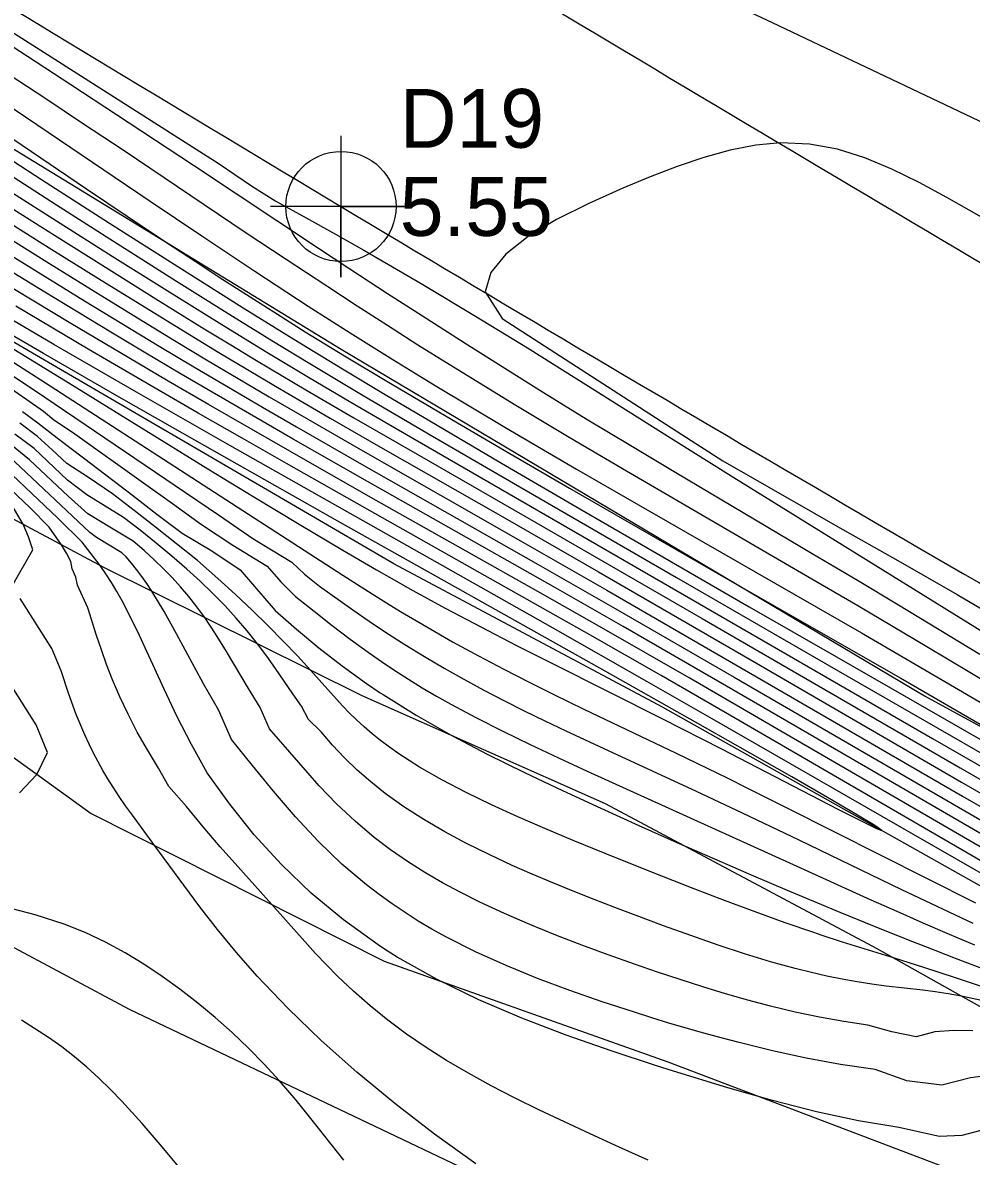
# Model space of a CAD drawing. Extents: x 2356077 to 2359823, y 225951 to 227822.
# Drawn here: x 2357980.65 to 2358020.99, y 226412.59 to 226460.82 of the extents above; entities that cross this region are included whole.
import ezdxf

# ---------------------------------------------------------------- set-up
doc = ezdxf.new("R2010")
doc.units = 0
for name, color, linetype in [('DTM Contours Major', 7, 'Continuous'), ('DTM Contours Minor', 7, 'Continuous'), ('Exist DTM Breakline', 7, 'Continuous'), ('Exist DTM Breakline Underwater', 7, 'Continuous'), ('Exist DTM Crownline', 7, 'Continuous'), ('Exist Roads EOP', 7, 'Continuous'), ('Exist Roads EOP Cogo Elevation', 7, 'Continuous'), ('Exist Roads EOP Cogo Number', 7, 'Continuous'), ('Exist Roads EOP Cogo Point CELL', 7, 'Continuous'), ('PH Exist DTM Breakline', 7, 'Continuous')]:
    doc.layers.add(name, color=color, linetype=linetype)

msp = doc.modelspace()

# ---------------------------------------------------------------- linework, layer by layer
at = {"layer": 'DTM Contours Major'}
for points in [[(2357980.081, 226458.61), (2357981.637, 226457.588), (2357983.204, 226456.55), (2357984.921, 226455.405), (2357990.122, 226451.915), (2357991.858, 226450.758), (2357993.587, 226449.618), (2357994.873, 226448.78), (2357996.162, 226447.949), (2357997.465, 226447.121), (2357998.791, 226446.289), (2358000.149, 226445.449), (2358001.551, 226444.595), (2358003.892, 226443.192), (2358006.325, 226441.757), (2358008.811, 226440.305), (2358013.77, 226437.42), (2358016.162, 226436.02), (2358019.106, 226434.278), (2358024.798, 226430.877)], [(2358023.648, 226425.011), (2358010.585, 226432.595), (2358006.19, 226435.128), (2358003.317, 226436.77), (2357995.312, 226441.302), (2357992.159, 226443.102), (2357990.57, 226444.018), (2357988.98, 226444.943), (2357987.394, 226445.873), (2357985.82, 226446.806), (2357984.398, 226447.658), (2357981.592, 226449.36), (2357974.617, 226453.619)], [(2357979.755, 226453.883), (2357982.091, 226452.392), (2357984.462, 226450.888), (2357986.793, 226449.422), (2357989.008, 226448.047), (2357990.967, 226446.851), (2357992.813, 226445.743), (2357994.609, 226444.682), (2357996.981, 226443.301), (2358019.347, 226430.368), (2358023.704, 226427.861)], [(2357980.641, 226444.285), (2357981.299, 226443.792), (2357981.93, 226443.301), (2357982.598, 226442.791), (2357983.302, 226442.266), (2357985.321, 226440.718), (2357986.36, 226439.911), (2357987.439, 226439.104), (2357988.698, 226438.349), (2357989.904, 226437.538), (2357991.39, 226435.808), (2357992.292, 226435.012), (2357993.251, 226434.228), (2357994.242, 226433.458), (2357995.277, 226432.708), (2357995.861, 226432.311), (2357995.98, 226432.232), (2357997.387, 226431.354), (2357998.87, 226430.511), (2358000.411, 226429.7), (2358001.996, 226428.914), (2358003.61, 226428.15), (2358005.236, 226427.402), (2358006.86, 226426.667), (2358008.473, 226425.948), (2358010.068, 226425.247), (2358011.635, 226424.567), (2358013.167, 226423.913), (2358015.4, 226422.977), (2358016.862, 226422.379), (2358018.313, 226421.799), (2358019.043, 226421.513), (2358020.308, 226421.026), (2358024.234, 226419.535)], [(2358021.395, 226413.686), (2358020.587, 226413.483), (2358019.644, 226413.44), (2358017.907, 226413.816), (2358016.201, 226414.096), (2358014.406, 226414.486), (2358012.543, 226414.965), (2358010.634, 226415.511), (2358008.336, 226416.216), (2358007.611, 226416.446), (2358005.684, 226417.076), (2358003.768, 226417.745), (2358001.883, 226418.465), (2358000.046, 226419.25), (2357998.274, 226420.112), (2357996.586, 226421.066), (2357996.039, 226421.41), (2357995.77, 226421.587), (2357994.297, 226422.645), (2357992.923, 226423.787), (2357991.654, 226425), (2357990.498, 226426.268), (2357989.461, 226427.577), (2357988.5, 226428.911), (2357987.827, 226430.109), (2357987.229, 226431.295), (2357986.666, 226432.472), (2357985.622, 226434.745), (2357985.094, 226435.818), (2357984.88, 226436.221), (2357984.658, 226436.618), (2357984.425, 226437.009), (2357984.196, 226437.368), (2357983.953, 226437.725), (2357983.186, 226438.723), (2357982.149, 226439.746), (2357979.083, 226442.636)]]:
    msp.add_lwpolyline(points, dxfattribs=at)
at = {"layer": 'DTM Contours Minor'}
for points in [[(2358021.883, 226456.374), (2358012.54, 226460.808), (2358010.219, 226461.916), (2358007.939, 226463.015), (2358005.075, 226464.412), (2358002.216, 226465.823), (2357999.272, 226467.289), (2357996.618, 226468.616), (2357993.908, 226469.977), (2357991.219, 226471.337), (2357988.624, 226472.659), (2357986.201, 226473.909), (2357984.023, 226475.05), (2357982.028, 226476.105), (2357981.421, 226476.416), (2357980.835, 226476.705), (2357980.265, 226476.971)], [(2357967.222, 226468.703), (2357988.965, 226454.839), (2357989.673, 226454.365), (2357990.425, 226453.852), (2357991.414, 226453.228), (2357992.708, 226452.519), (2357993.952, 226451.827), (2357995.155, 226451.148), (2357997.601, 226449.728), (2357999.916, 226448.34), (2358002.115, 226446.987), (2358004.218, 226445.67), (2358008.201, 226443.152), (2358010.9, 226441.464), (2358018.234, 226436.923), (2358024.167, 226433.245)], [(2358024.016, 226423.141), (2358018.537, 226426.284), (2358009.97, 226431.208), (2358007.197, 226432.793), (2358003.207, 226435.059), (2357993.597, 226440.486), (2357989.462, 226442.834), (2357985.499, 226445.102), (2357981.979, 226447.136), (2357978.757, 226449.016), (2357976.936, 226450.085), (2357975.073, 226451.186), (2357973.185, 226452.317), (2357971.288, 226453.474), (2357969.397, 226454.653), (2357967.265, 226456.023), (2357966.738, 226456.369), (2357965.032, 226457.512), (2357963.357, 226458.661), (2357961.712, 226459.808), (2357958.519, 226462.061), (2357956.272, 226463.736), (2357951.387, 226466.978)], [(2357978.676, 226460.807), (2357982.702, 226458.187), (2357984.65, 226456.912), (2357987.915, 226454.758), (2357993.233, 226451.231), (2357994.565, 226450.354), (2357996.172, 226449.305), (2357997.806, 226448.248), (2357999.468, 226447.184), (2358001.158, 226446.116), (2358002.876, 226445.044), (2358004.623, 226443.97), (2358006.515, 226442.825), (2358008.431, 226441.678), (2358014.23, 226438.241), (2358016.15, 226437.097), (2358017.898, 226436.047), (2358021.355, 226433.953)], [(2357975.948, 226458.782), (2357983.37, 226453.754), (2357985.103, 226452.587), (2357986.774, 226451.472), (2357987.989, 226450.668), (2357989.164, 226449.9), (2357990.322, 226449.153), (2357991.485, 226448.415), (2357992.674, 226447.673), (2357994.337, 226446.653), (2357996.133, 226445.573), (2357998.91, 226443.932), (2358001.374, 226442.491), (2358003.914, 226441.017), (2358008.877, 226438.158), (2358011.126, 226436.868), (2358017.992, 226432.927), (2358023.933, 226429.491)], [(2357979.811, 226457.472), (2357986.038, 226453.249), (2357988.268, 226451.748), (2357990.53, 226450.245), (2357992.798, 226448.765), (2357994.583, 226447.624), (2357995.483, 226447.058), (2357996.392, 226446.491), (2357997.318, 226445.922), (2357998.262, 226445.346), (2358001.161, 226443.611), (2358004.199, 226441.83), (2358007.305, 226440.034), (2358013.437, 226436.518), (2358016.321, 226434.859), (2358019.696, 226432.897), (2358027.957, 226428.051)], [(2357973.234, 226456.635), (2357981.901, 226451.177), (2357983.874, 226449.942), (2357985.833, 226448.725), (2357987.742, 226447.553), (2357988.993, 226446.795), (2357990.211, 226446.065), (2357991.402, 226445.359), (2357993.728, 226443.998), (2357995.871, 226442.763), (2358001.067, 226439.791), (2358005.135, 226437.453), (2358011.589, 226433.721), (2358020.58, 226428.512), (2358025.529, 226425.662)], [(2357978.716, 226455.923), (2357981.46, 226454.15), (2357984.351, 226452.293), (2357987.254, 226450.444), (2357990.033, 226448.694), (2357992.182, 226447.362), (2357994.253, 226446.099), (2357996.068, 226445.008), (2357997.974, 226443.876), (2358001.022, 226442.082), (2358004.349, 226440.139), (2358007.88, 226438.09), (2358011.541, 226435.975), (2358015.258, 226433.835), (2358022.152, 226429.881)], [(2358022.372, 226452.01), (2358019.953, 226453.377), (2358018.771, 226454.021), (2358017.614, 226454.595), (2358016.465, 226455.076), (2358015.306, 226455.438), (2358014.12, 226455.655), (2358012.887, 226455.703), (2358011.83, 226455.603), (2358010.738, 226455.39), (2358009.619, 226455.083), (2358008.48, 226454.698), (2358007.331, 226454.256), (2358006.178, 226453.775), (2358004.725, 226453.126), (2358003.358, 226452.442), (2358002.156, 226451.724), (2358001.197, 226450.972), (2358000.561, 226450.185), (2358000.327, 226449.364), (2358001.048, 226448.234), (2358008.681, 226443.3), (2358010.424, 226442.178), (2358014.341, 226439.945), (2358015.301, 226439.392), (2358017.867, 226437.937), (2358020.389, 226436.493), (2358022.878, 226435.028)], [(2357979.561, 226454.699), (2357982.097, 226453.068), (2357984.671, 226451.423), (2357987.193, 226449.825), (2357989.575, 226448.334), (2357991.256, 226447.298), (2357992.86, 226446.325), (2357995.137, 226444.966), (2357998.085, 226443.235), (2358001.79, 226441.077), (2358008.459, 226437.21), (2358015.699, 226433.03), (2358022.3, 226429.236)], [(2357979.86, 226453.141), (2357982.003, 226451.782), (2357984.173, 226450.414), (2357986.316, 226449.074), (2357988.377, 226447.801), (2357989.506, 226447.113), (2357990.597, 226446.454), (2357992.697, 226445.204), (2357994.74, 226444.009), (2357997.426, 226442.458), (2358002.47, 226439.559), (2358009.549, 226435.468), (2358020.524, 226429.117), (2358025.721, 226426.129)], [(2357978.319, 226452.745), (2357981.798, 226450.572), (2357983.575, 226449.468), (2357985.351, 226448.374), (2357987.104, 226447.305), (2357988.47, 226446.483), (2357989.812, 226445.685), (2357991.135, 226444.906), (2357992.441, 226444.144), (2357995.016, 226442.659), (2358001.823, 226438.781), (2358005.497, 226436.673), (2358011.247, 226433.351), (2358020.62, 226427.915), (2358025.33, 226425.199)], [(2358022.52, 226425.086), (2358013.335, 226430.43), (2358008.996, 226432.941), (2358005.289, 226435.068), (2358002.659, 226436.561), (2357995.465, 226440.621), (2357992.015, 226442.584), (2357990.279, 226443.58), (2357988.552, 226444.578), (2357986.845, 226445.572), (2357985.17, 226446.557), (2357982.699, 226448.027), (2357976.329, 226451.865)], [(2357980.125, 226450.937), (2357983.28, 226448.991), (2357984.872, 226448.018), (2357986.464, 226447.056), (2357987.936, 226446.176), (2357989.401, 226445.311), (2357990.856, 226444.46), (2357992.302, 226443.621), (2357995.162, 226441.981), (2358002.573, 226437.774), (2358005.85, 226435.898), (2358010.914, 226432.975), (2358022.236, 226426.406)], [(2358022.785, 226424.352), (2358010.895, 226431.267), (2358007.803, 226433.05), (2358004.776, 226434.778), (2358000.32, 226437.293), (2357995.623, 226439.938), (2357991.875, 226442.064), (2357989.99, 226443.14), (2357988.122, 226444.213), (2357986.286, 226445.274), (2357983.445, 226446.933), (2357980.363, 226448.754)], [(2357980.09, 226447.038), (2357982.654, 226445.473), (2357988.534, 226441.846), (2357990.489, 226440.648), (2357992.409, 226439.486), (2357994.272, 226438.376), (2357995.704, 226437.54), (2357996.646, 226437.003), (2357997.116, 226436.74), (2357998.622, 226435.915), (2358000.136, 226435.113), (2358001.655, 226434.328), (2358003.179, 226433.555), (2358007.864, 226431.205), (2358010.364, 226429.932), (2358015.322, 226427.366), (2358016.312, 226426.861), (2358016.962, 226426.541), (2358017.185, 226426.457), (2358016.885, 226426.665), (2358016.087, 226427.148), (2358014.881, 226427.855), (2358013.355, 226428.737), (2358011.597, 226429.744), (2358009.695, 226430.827), (2358005.423, 226433.238), (2357994.157, 226439.558), (2357989.348, 226442.272), (2357987.025, 226443.592), (2357984.761, 226444.886), (2357981.544, 226446.739), (2357979.533, 226447.91)], [(2357980.074, 226446.485), (2357981.817, 226445.374), (2357989.781, 226440.228), (2357994.271, 226437.315), (2357995.51, 226436.523), (2357996.12, 226436.141), (2357996.727, 226435.768), (2357997.834, 226435.112), (2357998.937, 226434.485), (2358000.032, 226433.887), (2358001.117, 226433.314), (2358002.187, 226432.767), (2358003.239, 226432.243), (2358004.518, 226431.62), (2358008.444, 226429.742), (2358010.634, 226428.675), (2358011.423, 226428.285), (2358013.178, 226427.407), (2358019.083, 226424.422), (2358021.169, 226423.374)], [(2357980.067, 226445.914), (2357981.157, 226445.187), (2357987.583, 226440.832), (2357989.021, 226439.849), (2357990.435, 226438.871), (2357992.098, 226437.869), (2357992.633, 226437.36), (2357993.28, 226436.852), (2357994.696, 226435.844), (2357995.392, 226435.362), (2357996.084, 226434.896), (2357996.911, 226434.362), (2357997.741, 226433.852), (2357998.575, 226433.361), (2357999.414, 226432.888), (2358000.261, 226432.43), (2358001.115, 226431.985), (2358001.982, 226431.549), (2358002.859, 226431.12), (2358003.745, 226430.697), (2358005.549, 226429.855), (2358009.294, 226428.121), (2358011.256, 226427.199), (2358013.656, 226426.051), (2358018.024, 226423.945), (2358019.534, 226423.228), (2358021.064, 226422.513)], [(2357979.708, 226445.57), (2357980.93, 226444.72), (2357981.54, 226444.288), (2357981.977, 226443.927), (2357982.776, 226443.406), (2357985.799, 226441.249), (2357987.029, 226440.366), (2357988.259, 226439.47), (2357989.59, 226438.594), (2357991.052, 226437.701), (2357991.628, 226437.03), (2357992.262, 226436.401), (2357993.043, 226435.782), (2357993.813, 226435.178), (2357994.578, 226434.594), (2357995.346, 226434.033), (2357995.909, 226433.64), (2357996.478, 226433.259), (2357997.056, 226432.889), (2357997.645, 226432.528), (2357998.247, 226432.174), (2357998.865, 226431.826), (2357999.947, 226431.246), (2358001.074, 226430.674), (2358002.239, 226430.108), (2358003.435, 226429.545), (2358004.656, 226428.983), (2358013.422, 226425.01), (2358016.728, 226423.509), (2358017.829, 226423.016), (2358018.935, 226422.528), (2358020.052, 226422.044), (2358021.132, 226421.585)], [(2358021.769, 226419.696), (2358020.325, 226420.179), (2358018.968, 226420.62), (2358017.722, 226421.015), (2358017.17, 226421.186), (2358015.519, 226421.704), (2358014.604, 226422.003), (2358014.293, 226422.108), (2358013.077, 226422.531), (2358011.808, 226422.991), (2358010.5, 226423.48), (2358009.17, 226423.991), (2358007.831, 226424.515), (2358005.883, 226425.29), (2358004.057, 226426.034), (2358002.854, 226426.54), (2358001.712, 226427.039), (2358000.591, 226427.55), (2357999.509, 226428.073), (2357998.481, 226428.608), (2357997.523, 226429.154), (2357996.65, 226429.71), (2357996.25, 226429.991), (2357995.874, 226430.275), (2357995.517, 226430.563), (2357995.178, 226430.856), (2357994.855, 226431.155), (2357994.544, 226431.46), (2357994.271, 226431.743), (2357994.003, 226432.033), (2357992.891, 226433.28), (2357992.337, 226433.882), (2357991.737, 226434.512), (2357991.094, 226435.163), (2357990.414, 226435.827), (2357989.699, 226436.498), (2357988.954, 226437.168), (2357988.088, 226437.934), (2357986.301, 226439.36), (2357985.389, 226440.072), (2357984.477, 226440.774), (2357983.45, 226441.466), (2357982.528, 226442.068), (2357981.906, 226442.654), (2357981.287, 226443.211), (2357980.533, 226443.778)], [(2358021.063, 226417.931), (2358020.255, 226417.942), (2358019.444, 226417.889), (2358018.644, 226417.68), (2358017.621, 226417.888), (2358016.595, 226418.173), (2358015.57, 226418.322), (2358014.537, 226418.508), (2358013.498, 226418.726), (2358012.454, 226418.975), (2358011.497, 226419.228), (2358010.538, 226419.503), (2358009.576, 226419.797), (2358008.612, 226420.107), (2358007.645, 226420.431), (2358006.674, 226420.767), (2358005.554, 226421.164), (2358004.434, 226421.576), (2358003.323, 226422.004), (2358002.224, 226422.451), (2358001.145, 226422.919), (2358000.092, 226423.409), (2357999.293, 226423.81), (2357998.514, 226424.229), (2357997.755, 226424.67), (2357997.017, 226425.136), (2357996.301, 226425.63), (2357995.608, 226426.155), (2357994.789, 226426.845), (2357994.006, 226427.582), (2357993.261, 226428.359), (2357991.157, 226430.78), (2357990.751, 226431.69), (2357990.255, 226432.497), (2357989.318, 226434.073), (2357988.859, 226434.816), (2357988.396, 226435.513), (2357988.062, 226435.972), (2357987.721, 226436.405), (2357987.371, 226436.817), (2357987.011, 226437.21), (2357986.641, 226437.588), (2357986.259, 226437.956), (2357985.817, 226438.359), (2357985.359, 226438.756), (2357984.431, 226439.317), (2357983.424, 226439.921), (2357982.584, 226440.676), (2357980.938, 226442.227), (2357980.106, 226442.904)], [(2358021.554, 226419.195), (2358020.577, 226419.408), (2358020.01, 226419.507), (2358019.461, 226419.588), (2358018.928, 226419.656), (2358017.374, 226419.834), (2358016.757, 226419.917), (2358016.133, 226420.015), (2358015.5, 226420.127), (2358014.854, 226420.258), (2358014.192, 226420.407), (2358013.51, 226420.577), (2358012.452, 226420.871), (2358011.353, 226421.208), (2358010.223, 226421.58), (2358009.07, 226421.98), (2358007.905, 226422.4), (2358006.736, 226422.834), (2358005.841, 226423.173), (2358004.951, 226423.517), (2358004.068, 226423.867), (2358003.192, 226424.225), (2358002.326, 226424.592), (2358001.471, 226424.97), (2358000.489, 226425.426), (2357999.531, 226425.9), (2357998.604, 226426.396), (2357997.713, 226426.914), (2357996.866, 226427.457), (2357996.069, 226428.028), (2357995.458, 226428.517), (2357994.882, 226429.024), (2357994.341, 226429.549), (2357993.832, 226430.09), (2357993.353, 226430.645), (2357992.812, 226431.177), (2357992.515, 226431.738), (2357992.142, 226432.27), (2357991.409, 226433.339), (2357991.034, 226433.871), (2357990.644, 226434.396), (2357990.202, 226434.948), (2357989.735, 226435.49), (2357989.245, 226436.022), (2357988.732, 226436.544), (2357988.196, 226437.059), (2357987.64, 226437.565), (2357986.996, 226438.123), (2357986.329, 226438.675), (2357985.645, 226439.224), (2357984.946, 226439.771), (2357984.168, 226440.255), (2357983.379, 226440.728), (2357982.566, 226441.363), (2357981.137, 226442.706), (2357980.328, 226443.321)], [(2358007.259, 226412.428), (2358006.014, 226412.985), (2358004.786, 226413.547), (2358003.697, 226414.053), (2358002.631, 226414.56), (2358001.591, 226415.072), (2358000.582, 226415.592), (2357999.608, 226416.124), (2357998.674, 226416.672), (2357997.806, 226417.223), (2357996.977, 226417.793), (2357996.188, 226418.381), (2357995.437, 226418.987), (2357994.723, 226419.611), (2357994.044, 226420.253), (2357993.568, 226420.735), (2357993.104, 226421.226), (2357992.646, 226421.728), (2357991.247, 226423.303), (2357989.797, 226424.915), (2357989.056, 226425.751), (2357988.326, 226426.604), (2357987.625, 226427.469), (2357986.874, 226428.33), (2357986.428, 226429.109), (2357985.963, 226429.878), (2357985.527, 226430.642), (2357985.134, 226431.398), (2357984.783, 226432.141), (2357984.471, 226432.869), (2357984.223, 226433.509), (2357984, 226434.133), (2357983.796, 226434.744), (2357983.419, 226435.927), (2357982.99, 226436.895), (2357982.919, 226437.224), (2357982.756, 226437.579), (2357982.697, 226437.896), (2357982.518, 226438.247), (2357982.311, 226438.603), (2357981.776, 226439.363), (2357980.98, 226440.179), (2357978.471, 226442.543)], [(2358022.149, 226416.092), (2358020.961, 226415.933), (2358019.735, 226415.613), (2358018.255, 226415.799), (2358016.899, 226416.285), (2358015.435, 226416.5), (2358013.976, 226416.769), (2358012.533, 226417.081), (2358011.116, 226417.427), (2358010.361, 226417.626), (2358009.614, 226417.831), (2358008.873, 226418.043), (2358008.137, 226418.262), (2358007.402, 226418.487), (2358006.666, 226418.719), (2358005.29, 226419.169), (2358003.915, 226419.646), (2358002.551, 226420.157), (2358001.21, 226420.705), (2357999.904, 226421.296), (2357998.643, 226421.935), (2357998.055, 226422.261), (2357997.479, 226422.601), (2357996.915, 226422.957), (2357996.36, 226423.331), (2357995.815, 226423.723), (2357995.277, 226424.137), (2357994.231, 226425.025), (2357993.22, 226425.993), (2357992.25, 226427.033), (2357991.327, 226428.133), (2357990.429, 226429.213), (2357989.541, 226430.322), (2357988.976, 226431.586), (2357988.348, 226432.695), (2357987.202, 226434.813), (2357986.668, 226435.771), (2357986.149, 226436.629), (2357985.933, 226436.956), (2357985.716, 226437.263), (2357985.498, 226437.553), (2357985.278, 226437.829), (2357985.054, 226438.092), (2357984.872, 226438.272), (2357983.788, 226438.922), (2357983.509, 226439.135), (2357979.829, 226442.603)], [(2357980.245, 226436.931), (2357981.082, 226438.398), (2357980.903, 226438.944), (2357980.67, 226439.48), (2357980.266, 226440.177)], [(2357999.921, 226412.267), (2357998.171, 226413.532), (2357996.483, 226414.836), (2357994.871, 226416.168), (2357993.347, 226417.522), (2357991.926, 226418.888), (2357990.622, 226420.258), (2357989.748, 226421.258), (2357988.939, 226422.243), (2357988.191, 226423.203), (2357987.501, 226424.124), (2357986.272, 226425.806), (2357985.322, 226427.102), (2357985.034, 226427.505), (2357984.76, 226427.903), (2357984.498, 226428.301), (2357984.279, 226428.652), (2357984.069, 226429.009), (2357983.867, 226429.372), (2357983.672, 226429.744), (2357983.483, 226430.125), (2357983.301, 226430.518), (2357982.936, 226431.385), (2357982.598, 226432.297), (2357982.289, 226433.24), (2357981.899, 226434.201), (2357980.548, 226436.328)], [(2357980.522, 226428.048), (2357981.262, 226428.832), (2357981.71, 226429.776), (2357981.226, 226430.955), (2357978.071, 226435.924)], [(2357994.306, 226412.428), (2357992.97, 226414.128), (2357992.284, 226414.976), (2357991.576, 226415.805), (2357990.927, 226416.513), (2357990.254, 226417.198), (2357989.559, 226417.858), (2357988.842, 226418.495), (2357988.101, 226419.109), (2357987.339, 226419.7), (2357986.587, 226420.244), (2357985.813, 226420.762), (2357985.012, 226421.249), (2357984.181, 226421.7), (2357983.318, 226422.108), (2357982.419, 226422.47), (2357981.192, 226422.868), (2357979.938, 226423.192)], [(2357988.333, 226410.89), (2357986.592, 226412.988), (2357985.736, 226413.988), (2357984.875, 226414.936), (2357984.388, 226415.436), (2357983.893, 226415.917), (2357983.385, 226416.378), (2357982.863, 226416.82), (2357982.321, 226417.244), (2357981.759, 226417.65), (2357980.611, 226418.387)]]:
    msp.add_lwpolyline(points, dxfattribs=at)
at = {"layer": 'Exist DTM Breakline'}
msp.add_spline([(2357739.379, 226441.004), (2357819.613, 226359.102), (2357890.87, 226277.588), (2357993.999, 226180.096), (2358102.764, 226183.23), (2358191.473, 226205.9), (2358275.273, 226131.78), (2358421.38, 226152.319), (2358505.025, 226137.402), (2358547.118, 226053.573)], degree=3, dxfattribs=at)
at = {"layer": 'Exist DTM Breakline Underwater'}
msp.add_spline([(2357739.428, 226434.309), (2357811.723, 226357.465), (2357885.724, 226276.345), (2357991.789, 226172.502), (2358103.028, 226173.66), (2358191.056, 226197.408), (2358272.648, 226122.63), (2358421.22, 226141.688), (2358498.765, 226117.394), (2358527.12, 226046.782)], degree=3, dxfattribs=at)
at = {"layer": 'Exist DTM Crownline'}
msp.add_spline([(2357961.465, 226486.673), (2357999.185, 226463.862), (2358040.488, 226439.494), (2358082.464, 226416.687), (2358128.557, 226395.315), (2358176.403, 226377.251), (2358225.128, 226362.935), (2358275.501, 226351.109), (2358325.233, 226341.419), (2358354.103, 226336.436)], degree=3, dxfattribs=at)
at = {"layer": 'Exist Roads EOP'}
for points in [[(2357967.829, 226497), (2358005.374, 226474.316), (2358045.839, 226450.357), (2358088.087, 226427.658), (2358132.95, 226407.061), (2358180.231, 226389.129), (2358228.078, 226374.893), (2358278.061, 226362.951), (2358326.858, 226353.644), (2358356.275, 226348.396)], [(2357955.084, 226476.749), (2357994.19, 226453), (2358034.71, 226429.329), (2358077.729, 226406.125), (2358125, 226384.116), (2358172.5, 226366.25), (2358222.625, 226351.557), (2358273.339, 226339.536), (2358323.917, 226329.728), (2358352.109, 226324.798)]]:
    msp.add_spline(points, degree=3, dxfattribs=at)
at = {"layer": 'Exist Roads EOP Cogo Point CELL'}
msp.add_lwpolyline([(2357994.19, 226456), (2357994.19, 226450), (2357994.19, 226453), (2357997.19, 226453), (2357991.19, 226453)], dxfattribs=at)
msp.add_circle((2357994.19, 226453), 2.344, dxfattribs=at)
at = {"layer": 'PH Exist DTM Breakline'}
for points in [[(2357923.098, 226489.826), (2357945.694, 226476.576), (2357971.824, 226460.606), (2357994.196, 226446.937), (2358019.005, 226432.182), (2358039.972, 226420.731)], [(2358024.75, 226422.197), (2358007.868, 226431.705), (2357996.438, 226437.797), (2357981.074, 226446.756), (2357966.348, 226455.381), (2357952.941, 226464.358), (2357938.768, 226473.346), (2357925.405, 226481.34), (2357917.132, 226486.079)], [(2358032.766, 226394.702), (2358017.774, 226402.713), (2358001, 226411.311), (2357985.203, 226418.844), (2357974.576, 226424.508), (2357964.416, 226430.875), (2357951.621, 226440.159), (2357940.183, 226450.212), (2357928.159, 226457.758), (2357912.457, 226467.765), (2357909.15, 226473.389), (2357912.149, 226477.459), (2357917.407, 226477.227), (2357923.357, 226474.123), (2357938.204, 226463.758), (2357951.187, 226453.9), (2357962.343, 226443.204), (2357972.353, 226435.271), (2357983.561, 226427.17), (2357996.022, 226420.9), (2358008.095, 226416.614), (2358020.502, 226411.883), (2358033.691, 226404.706)], [(2357956.979, 226453.06), (2357966.557, 226447.163), (2357975.067, 226442.474), (2357984.09, 226437.652), (2357995.073, 226432.196), (2358005.426, 226427.607), (2358016.977, 226421.434), (2358028.807, 226414.776)]]:
    msp.add_lwpolyline(points, dxfattribs=at)

# ---------------------------------------------------------------- texts
at = {"layer": 'Exist Roads EOP Cogo Elevation'}
msp.add_text('5.55', height=2.5, dxfattribs=at).set_placement((2357996.69, 226451.75))
at = {"layer": 'Exist Roads EOP Cogo Number'}
msp.add_text('D19', height=2.5, dxfattribs=at).set_placement((2357996.69, 226455.5))

doc.saveas('drawing.dxf')
